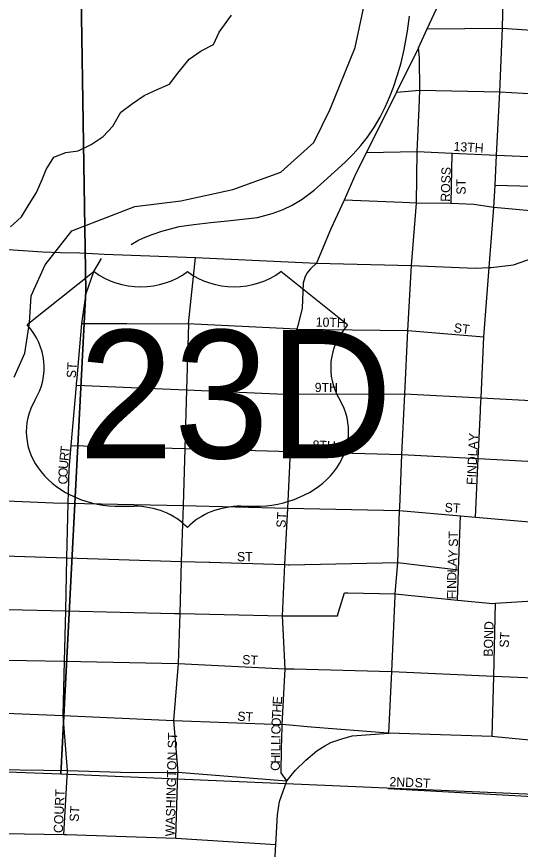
# Model space of a CAD drawing. Extents: x 1624196 to 2029251, y 146837 to 440034.
# Drawn here: x 1825363 to 1828101, y 266448 to 270974 of the extents above; entities that cross this region are included whole.
import ezdxf

# ---------------------------------------------------------------- set-up
doc = ezdxf.new("R2010")
doc.units = 0
for name, color, linetype in [('GM_X_City_Street', 7, 'Continuous'), ('GM_X_City_Street_Text', 7, 'Continuous'), ('GM_X_Corporation', 7, 'Continuous'), ('GM_X_Minor_River', 7, 'Continuous'), ('GM_X_Rail_Line', 7, 'Continuous'), ('GM_X_Section', 7, 'Continuous'), ('GM_X_State_Route', 7, 'Continuous'), ('GM_X_US_Location', 7, 'Continuous'), ('GM_X_US_Route', 7, 'Continuous'), ('GM_X_US_Shield', 7, 'Continuous')]:
    doc.layers.add(name, color=color, linetype=linetype)

msp = doc.modelspace()

# ---------------------------------------------------------------- linework, layer by layer
at = {"layer": 'GM_X_City_Street'}
for points in [[(1827884.4, 268846.6), (1827887, 268901.8), (1827902.3, 269233.3), (1827931.6, 269610), (1827957.1, 269936.6), (1827963.4, 270058.1), (1827971.9, 270221.6), (1827989.7, 270564.9), (1828003, 270911.5), (1828007.4, 271069)], [(1827594.7, 270908.3), (1828003, 270911.5), (1828506.7, 270876.8), (1829042.4, 270839.9)], [(1827426.8, 270563.5), (1827554.4, 270573.8), (1827989.7, 270564.9), (1828495.5, 270536.2), (1829027.2, 270506.1), (1829454, 270481.8), (1829689.5, 270468.5)], [(1827263.7, 270236.3), (1827539.4, 270240.5), (1827729.2, 270232.2), (1827971.9, 270221.6), (1828484.4, 270199.2), (1829012.2, 270176.1), (1829452.7, 270156.9)], [(1827724.3, 269958.8), (1827729.2, 270232.2)], [(1827963.4, 270058.1), (1828164.5, 270052.8), (1828177.6, 270052.5)], [(1825717.1, 269305.9), (1825741.2, 269469.7), (1825782.1, 269588.1), (1825824.3, 269658.5)], [(1826297.4, 269304.2), (1826336.2, 269665.6)], [(1825689.8, 268989.6), (1825717.1, 269305.9)], [(1825717.1, 269305.9), (1825963, 269305.2), (1826297.4, 269304.2)], [(1826806, 267111.9), (1826806.5, 267125.4), (1826822.9, 267429.3), (1826807.3, 267716.8), (1826821.3, 267995.6), (1826836.9, 268303.1), (1826852.3, 268610), (1826868.1, 268922.2), (1826885.9, 269275.9)], [(1826885.9, 269275.9), (1827488.5, 269268), (1827902.3, 269233.3)], [(1825640.1, 266876.7), (1825616.2, 267174.9), (1825623.4, 267469.9), (1825630, 267743.9), (1825636.9, 268032.2), (1825644.2, 268330.1), (1825648.6, 268514.8), (1825659.7, 268643.2), (1825688.1, 268971), (1825689.4, 268985.1), (1825689.8, 268989.6)], [(1825688.1, 268971), (1826286.5, 268945.2), (1826819.7, 268922.2)], [(1826819.7, 268922.2), (1826821.6, 268922.1), (1826868.1, 268922.2), (1827473.2, 268923.4), (1827887, 268901.8), (1828226.1, 268884), (1828942.4, 268846.5), (1829345.4, 268825.4), (1829535.7, 268815.4), (1830022.6, 268789.9), (1830676.4, 268755.7), (1830688.8, 268755), (1830750.9, 268730.4), (1830790.6, 268677.7), (1830804.6, 268641.8)], [(1827857.1, 268253.6), (1827871.7, 268571.3), (1827883.8, 268832.2), (1827884.4, 268846.6)], [(1825659.7, 268643.2), (1826276.9, 268626), (1826852.3, 268610), (1827457.1, 268593.2), (1827871.7, 268571.3), (1828208.7, 268553.5), (1828491.7, 268538.5), (1828918.6, 268515.9)], [(1827163.7, 267841.1), (1827420.3, 267836), (1827758.3, 267802.8), (1827950.9, 267783.9), (1827966.2, 267784.9), (1828169, 267798.3), (1828241.7, 267803.2), (1828273.2, 267811.5), (1828457.8, 267860.4), (1828896.3, 267976.7), (1829224.4, 268089), (1829308.4, 268117.8), (1829508.5, 268186.2), (1829657.8, 268237.4), (1830000.9, 268354.8), (1830380.8, 268488.5)], [(1825014.3, 268354.3), (1825561, 268332)], [(1825561, 268332), (1825562, 268331.9), (1825644.2, 268330.1), (1826267.5, 268316), (1826836.9, 268303.1), (1827444.6, 268289.4), (1827774.9, 268260.7), (1827857.1, 268253.6), (1828191.4, 268224.5)], [(1827758.3, 267802.8), (1827764.2, 267966.5), (1827774.9, 268260.7)], [(1825008, 268051.6), (1825636.9, 268032.2), (1826258.3, 268013), (1826409.9, 268008.3)], [(1826409.9, 268008.3), (1826413.1, 268008.2), (1826821.3, 267995.6), (1826841.3, 267995)], [(1826841.3, 267995), (1826845.4, 267994.9), (1827434.6, 268006.6), (1827764.2, 267966.5)], [(1827113, 267736.7), (1827144.8, 267841.5), (1827163.7, 267841.1)], [(1824464, 267770.8), (1825001.9, 267758.4), (1825630, 267743.9), (1826221.5, 267730.3)], [(1827947.6, 267060.6), (1827956, 267389.3), (1827966.2, 267784.9)], [(1826221.5, 267730.3), (1826249.7, 267729.6), (1826254, 267729.5), (1826807.3, 267716.8)], [(1826807.3, 267716.8), (1827100.9, 267716.3), (1827106.8, 267716.3), (1827113, 267736.7)], [(1823987.5, 267502.2), (1824425.3, 267493.5), (1824996.1, 267482.2), (1825623.4, 267469.9), (1826241.5, 267457.7), (1826822.9, 267429.3), (1826870.9, 267428)], [(1826870.9, 267428), (1827403, 267414.3), (1827956, 267389.3), (1828259.4, 267375.5), (1828855.5, 267348.5), (1829289.2, 267328.8), (1829625.8, 267313.6), (1829966.2, 267298.2), (1831278.1, 267238.7)], [(1823802, 267248.5), (1824403.9, 267224), (1824990.3, 267200.3), (1825616.2, 267174.9), (1826216.3, 267148.7), (1826806.5, 267125.4)], [(1826832, 266819.2), (1826800.4, 266863.5), (1826802.3, 266994.9), (1826806, 267111.9)], [(1826963.7, 267112.6), (1826806.5, 267125.4)], [(1827383.1, 267078.5), (1826963.7, 267112.6)], [(1827961.2, 267059.2), (1827947.6, 267060.6), (1827385.6, 267078.3), (1827383.1, 267078.5)], [(1828800.9, 267011.9), (1828244.8, 267031.9), (1827961.2, 267059.2)], [(1825619.1, 266529.1), (1825640.1, 266876.7)], [(1826228.6, 266509.2), (1826238.5, 266868)], [(1827382.9, 266778.6), (1828266.9, 266730.1), (1828799.2, 266702.7)], [(1823748.3, 266599.5), (1823772.3, 266597.7), (1824366, 266568.2), (1824960.6, 266538.6), (1824976.5, 266538.6), (1825619.1, 266529.1), (1825635.3, 266528.6)], [(1825635.3, 266528.6), (1826228.6, 266509.2), (1826771.4, 266474.7)]]:
    msp.add_lwpolyline(points, dxfattribs=at)
at = {"layer": 'GM_X_Corporation'}
msp.add_lwpolyline([(1825350.1, 269013.8), (1825408.4, 269144.3), (1825432.6, 269309.1), (1825442.8, 269455.9), (1825519.2, 269624.5), (1825663.8, 269808.9), (1825878, 269892.3), (1826005, 269942.3), (1826255.8, 269973.5), (1826538.7, 270034.7), (1826799.6, 270128.1), (1826978.3, 270290.3), (1827066.7, 270471), (1827203.5, 270806.2), (1827268, 271113.7)], dxfattribs=at)
at = {"layer": 'GM_X_Minor_River'}
for points in [[(1825885.2, 270378.4), (1825929.2, 270455.6), (1825993.8, 270501.2), (1826056.4, 270544.7), (1826126.8, 270578.2), (1826193.3, 270607.6), (1826239.9, 270667.4), (1826300.8, 270743.1), (1826365.3, 270788.6), (1826433.8, 270822.1), (1826464.5, 270890.1), (1826531.5, 270981.8)], [(1825329.5, 269831), (1825389.9, 269886.7), (1825432.3, 269954.7), (1825470.8, 270018.6), (1825501.3, 270088.7), (1825523.7, 270142.8), (1825566.2, 270210.7), (1825630.4, 270236.4), (1825698.5, 270244), (1825768.8, 270279.7), (1825833.1, 270323.4), (1825885.2, 270378.4)]]:
    msp.add_lwpolyline(points, dxfattribs=at)
at = {"layer": 'GM_X_Rail_Line'}
msp.add_lwpolyline([(1825985.9, 269734.7), (1826022.8, 269757.4), (1826053.5, 269772.1), (1826099.8, 269789.4), (1826152.3, 269807.7), (1826245.8, 269833), (1826325.5, 269845), (1826418.1, 269855.3), (1826509.8, 269864.2), (1826673.1, 269882), (1826751.9, 269903.8), (1826811.1, 269926.5), (1826860.5, 269949.6), (1826914.8, 269981.2), (1826980.7, 270030.7), (1827033.2, 270077.8), (1827149.4, 270183.8), (1827192.5, 270226.5), (1827233, 270272.8), (1827270.4, 270319.1), (1827308.3, 270375.2), (1827339.4, 270428.1), (1827366.1, 270481.5), (1827391.1, 270539.4), (1827410.6, 270591), (1827433.8, 270658.2), (1827452.9, 270723.2), (1827469.8, 270795.3), (1827488.1, 270894.6), (1827497.4, 270976.9)], dxfattribs=at)
at = {"layer": 'GM_X_Section'}
for points in [[(1825700.4, 271896.6), (1825739.5, 269482.3), (1825603.3, 266857), (1823049.8, 266952.7), (1820407.6, 267273), (1820546.8, 267436.1), (1821272.2, 268285.8), (1824432.8, 271988.5)], [(1825700.4, 271896.6), (1831225.6, 271518.8), (1830874.1, 266630.3), (1825603.3, 266857), (1825739.5, 269482.3)]]:
    msp.add_lwpolyline(points, close=True, dxfattribs=at)
at = {"layer": 'GM_X_State_Route'}
msp.add_lwpolyline([(1822952.5, 267034.4), (1822997.3, 266994.6), (1823040.7, 266967.3), (1823229.4, 266957.6), (1823784.3, 266933.8), (1824381.4, 266910.2), (1824992, 266886), (1825640.1, 266876.7), (1825986.2, 266864.7), (1826238.5, 266868)], dxfattribs=at)
at = {"layer": 'GM_X_US_Route'}
for points in [[(1827546.6, 270803.8), (1827594.7, 270908.3), (1827670.4, 271073.1), (1827736.2, 271263.6), (1827971.9, 271975.2), (1828009.8, 272097.2), (1828022.1, 272137), (1828023.3, 272140.7), (1828046.3, 272259.8), (1828077.5, 272385.3), (1828090.2, 272487.3)], [(1827546.6, 270803.8), (1827426.8, 270563.5), (1827263.7, 270236.3), (1827206.7, 270122.2), (1827142.8, 269976.9)], [(1827550, 270476.2), (1827554.4, 270573.8), (1827553.3, 270750.4), (1827546.6, 270803.8)], [(1827536.4, 269960.8), (1827539.4, 270240.5), (1827550, 270476.2)], [(1827142.8, 269976.9), (1827070.3, 269820.8), (1826993.5, 269633.5)], [(1827536.4, 269960.8), (1827460.7, 269964.7), (1827142.8, 269976.9)], [(1827508.5, 269622.2), (1827536.4, 269960.8)], [(1827943.7, 269938.6), (1827847.2, 269953), (1827724.3, 269958.8), (1827722.9, 269958.9), (1827536.4, 269960.8)], [(1829433.5, 269873.5), (1829431.2, 269873.1), (1829423.8, 269871.8), (1829360.7, 269856.9), (1829188.5, 269821), (1829005.3, 269807.4), (1828890.1, 269813.6), (1828752.6, 269823.5), (1828643.7, 269830.9), (1828527.2, 269839.6), (1828436.1, 269864), (1828293.1, 269897.2), (1828176.3, 269915.9), (1827957.1, 269936.6), (1827943.7, 269938.6)], [(1827930.5, 269609.9), (1827931.6, 269610), (1827941.8, 269610.3), (1828062.6, 269625.8), (1828250.3, 269690.7), (1828441, 269753.2), (1828520.9, 269773.9), (1828588.4, 269782.2), (1828653.2, 269784.9), (1828742.8, 269780.8), (1828813.1, 269773.9), (1828879.7, 269754.6), (1828997.7, 269715.4), (1829169.3, 269658.3), (1829339.5, 269591.7), (1829453.4, 269559.8)], [(1824394.8, 269732.5), (1824441.8, 269730.2), (1824805.1, 269724.9), (1825156.1, 269719.6), (1825506.2, 269694.9), (1825601.6, 269692.6)], [(1825601.6, 269692.6), (1825706.6, 269690)], [(1825706.6, 269690), (1825745.5, 269689.1), (1825839.1, 269683.2), (1826283.8, 269667.5)], [(1826283.8, 269667.5), (1826336.2, 269665.6), (1826993.5, 269633.5)], [(1826993.5, 269633.5), (1826960.8, 269602.7), (1826940.5, 269579.6), (1826929.9, 269556.4), (1826921.2, 269525.6), (1826914.5, 269388.7), (1826890.5, 269294.2)], [(1826993.5, 269633.5), (1826993.5, 269633.5), (1827508.5, 269622.2)], [(1827445.3, 268306.6), (1827457.1, 268593.2), (1827473.2, 268923.4), (1827488.5, 269268), (1827508.5, 269622.2)], [(1827508.5, 269622.2), (1827855.5, 269607.6), (1827930.5, 269609.9)], [(1826327.6, 269302.7), (1826297.4, 269304.2), (1826286.5, 268945.2), (1826276.9, 268626), (1826267.5, 268316), (1826258.3, 268013), (1826249.7, 267729.6), (1826241.5, 267457.7), (1826216.3, 267148.7), (1826238.5, 266868)], [(1826890.5, 269294.2), (1826885.9, 269275.9), (1826327.6, 269302.7)], [(1827419.9, 267826.1), (1827420.3, 267836), (1827434.6, 268006.6), (1827444.6, 268289.4), (1827445.3, 268306.6)], [(1827385.6, 267078.3), (1827403, 267414.3), (1827419.9, 267826.1)], [(1826832, 266819.2), (1826832, 266819.2), (1826878.5, 266877.8), (1826934.9, 266933.1), (1826993.8, 266983.4), (1827037.5, 267009.6), (1827071.3, 267029.2), (1827130.3, 267048.8), (1827187, 267064.1), (1827385.6, 267078.3)], [(1826238.5, 266868), (1826832, 266819.2)], [(1826654.4, 265901.6), (1826688.9, 266013.7), (1826760, 266247.6), (1826771.4, 266474.7), (1826781.5, 266635.8), (1826791.6, 266707.9), (1826832, 266819.2)]]:
    msp.add_lwpolyline(points, dxfattribs=at)
at = {"layer": 'GM_X_US_Shield'}
for p, q in [((1825784, 269588.9), (1825421.4, 269298.9)), ((1827161.7, 269298.9), (1826799.1, 269588.9)), ((1825929, 268312.7), (1826001.5, 268312.7)), ((1826581.6, 268312.7), (1826654.1, 268312.7))]:
    msp.add_line(p, q, dxfattribs=at)
for centre, major_axis, start_param, end_param in [((1826037.8, 269796.1), (-362.5, 0), 0.795399, 2.346194), ((1826545.3, 269796.1), (-362.5, 0), 0.795399, 2.346194), ((1825005.6, 269066), (507.6, 0), 5.838949, 6.894067), ((1827577.4, 269066), (-507.6, 0), 5.672304, 6.727422), ((1825923.3, 268718.8), (507.6, 0), 2.702327, 4.723529), ((1826659.7, 268718.8), (-507.6, 0), 1.559657, 3.580859), ((1826001.5, 268022.7), (-362.5, 0), 3.785094, 4.712389), ((1826581.6, 268022.7), (-362.5, 0), 4.712389, 5.639684)]:
    msp.add_ellipse(centre, major_axis=major_axis, ratio=0.8, start_param=start_param, end_param=end_param, dxfattribs=at)

# ---------------------------------------------------------------- texts
at = {"layer": 'GM_X_City_Street_Text'}
for s, rotation, p in [('13TH', 356.4224, (1827736.2, 270244.6)), ('ROSS', 88.3643, (1827717.4, 269967.1)), ('ST', 90, (1827803.5, 270006.4)), ('10TH', 358.2109, (1826987.9, 269289.8)), ('ST', 352.88, (1827736.8, 269259)), ('ST', 86.4118, (1825684.6, 269008.2)), ('9TH', 0, (1826983.2, 268933.4)), ('FINDLAY', 87.1859, (1827858.3, 268427.3)), ('8TH', 357.7064, (1826970.4, 268621)), ('R', 83.9173, (1825645.1, 268557.3)), ('T', 83.868, (1825649.3, 268596.6)), ('U', 85.0321, (1825641.3, 268513.7)), ('O', 89.1256, (1825640.7, 268470.6)), ('C', 89.8786, (1825640.6, 268431.2)), ('ST', 356.4186, (1827687.8, 268282.2)), ('ST', 86.4258, (1826824.3, 268194.2)), ('ST', 90, (1827761.4, 268092.4)), ('ST', 0, (1826560.8, 268013.8)), ('Y', 85.4269, (1827757.8, 268029.6)), ('A', 85.5585, (1827754.4, 267985.8)), ('L', 87.4309, (1827752.8, 267951)), ('D', 89.8251, (1827752.7, 267907.6)), ('N', 89.9563, (1827752.7, 267863.6)), ('F', 89.9727, (1827752.6, 267806.4)), ('I', 89.9563, (1827752.7, 267841.6)), ('BOND', 88.532, (1827950.6, 267494.3)), ('ST', 86.4258, (1828036.5, 267542.1)), ('ST', 356.4254, (1826587.8, 267455)), ('E', 86.7331, (1826804.1, 267233.9)), ('H', 86.7195, (1826801.6, 267190)), ('ST', 356.4254, (1826561.4, 267147)), ('O', 87.5294, (1826797.7, 267111.1)), ('T', 86.7747, (1826799.6, 267154.9)), ('C', 88.9072, (1826796.9, 267071.8)), ('WASHINGTON ST', 88.4934, (1826221.4, 266517.5)), ('L', 88.9892, (1826795.9, 267014.6)), ('I', 88.9945, (1826796.6, 267049.8)), ('L', 89.003, (1826795.3, 266979.4)), ('H', 89.0019, (1826794.1, 266913.4)), ('I', 88.9508, (1826794.9, 266957.4)), ('C', 88.98, (1826793.4, 266873.8)), ('2ND', 357.8801, (1827388.4, 266790.6)), ('ST', 356.4194, (1827525, 266786.2)), ('COURT', 87.5646, (1825614.2, 266535.2)), ('ST', 86.4258, (1825700.1, 266596.1))]:
    msp.add_text(s, height=50, rotation=rotation, dxfattribs=at).set_placement(p)
at = {"layer": 'GM_X_US_Location'}
for s in ['/', '0']:
    msp.add_text(s, height=1, dxfattribs=at).set_placement((1826292.1, 268921.3))
msp.add_text('23D', height=1, rotation=0, dxfattribs=at).set_placement((1825953.6, 268714.3))
at = {"layer": 'GM_X_US_Shield'}
msp.add_text('23D', height=696.1, dxfattribs=at).set_placement((1825699.2, 268573.8))

doc.saveas('drawing.dxf')
